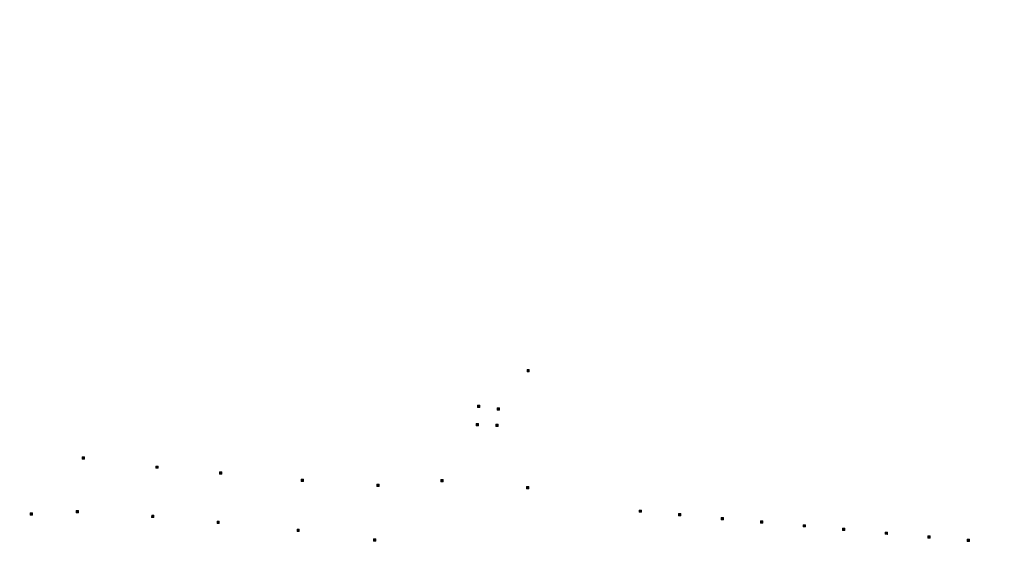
# Model space of a CAD drawing. Header units: inches. Extents: x 0 to 191500, y 0 to 342750.
# Tile 509 of 547: x 189424 to 189724, y 334324 to 334483. Entities that reach past the tile are written whole.
import ezdxf

# ---------------------------------------------------------------- set-up
doc = ezdxf.new("R2010")
doc.units = ezdxf.units.IN
doc.header["$MEASUREMENT"] = 0
doc.layers.add('ECW', color=150, linetype='Continuous', lineweight=20)
doc.layers.add('N-WE-RI-HWA_KOLK-S', color=150, linetype='Continuous', lineweight=20)
picture_1 = doc.add_image_def('image1.ecw', size_in_pixel=(220000, 285000))

msp = doc.modelspace()

# ---------------------------------------------------------------- linework, layer by layer
at = {"layer": 'N-WE-RI-HWA_KOLK-S'}
for p, q in [((189578.76752, 334376.28997), (189578.76603, 334375.59352)), ((189578.76603, 334375.59352), (189579.46397, 334376.28848)), ((189578.76603, 334375.59352), (189579.46248, 334375.59203)), ((189578.76752, 334376.28997), (189579.46248, 334375.59203)), ((189579.46397, 334376.28848), (189578.76752, 334376.28997)), ((189579.46248, 334375.59203), (189579.46397, 334376.28848)), ((189563.71552, 334365.47597), (189563.71403, 334364.77952)), ((189563.71403, 334364.77952), (189564.41197, 334365.47448)), ((189563.71403, 334364.77952), (189564.41048, 334364.77803)), ((189563.71552, 334365.47597), (189564.41048, 334364.77803)), ((189564.41197, 334365.47448), (189563.71552, 334365.47597)), ((189564.41048, 334364.77803), (189564.41197, 334365.47448)), ((189569.70852, 334364.68797), (189569.70703, 334363.99152)), ((189569.70703, 334363.99152), (189570.40497, 334364.68648)), ((189569.70703, 334363.99152), (189570.40348, 334363.99003)), ((189569.70852, 334364.68797), (189570.40348, 334363.99003)), ((189570.40497, 334364.68648), (189569.70852, 334364.68797)), ((189570.40348, 334363.99003), (189570.40497, 334364.68648)), ((189563.28752, 334359.92697), (189563.28603, 334359.23052)), ((189563.28603, 334359.23052), (189563.98397, 334359.92548)), ((189563.28752, 334359.92697), (189563.98248, 334359.22903)), ((189563.98397, 334359.92548), (189563.28752, 334359.92697)), ((189563.98248, 334359.22903), (189563.98397, 334359.92548)), ((189569.27852, 334359.69597), (189569.27703, 334358.99952)), ((189569.27703, 334358.99952), (189569.97497, 334359.69448)), ((189569.27852, 334359.69597), (189569.97348, 334358.99803)), ((189569.97497, 334359.69448), (189569.27852, 334359.69597)), ((189569.97348, 334358.99803), (189569.97497, 334359.69448)), ((189563.28603, 334359.23052), (189563.98248, 334359.22903)), ((189569.27703, 334358.99952), (189569.97348, 334358.99803)), ((189443.47352, 334349.74997), (189443.47203, 334349.05352)), ((189443.47203, 334349.05352), (189444.16997, 334349.74848)), ((189443.47203, 334349.05352), (189444.16848, 334349.05203)), ((189443.47352, 334349.74997), (189444.16848, 334349.05203)), ((189444.16997, 334349.74848), (189443.47352, 334349.74997)), ((189444.16848, 334349.05203), (189444.16997, 334349.74848)), ((189465.82752, 334346.98397), (189465.82603, 334346.28752)), ((189465.82603, 334346.28752), (189466.52397, 334346.98248)), ((189465.82603, 334346.28752), (189466.52248, 334346.28603)), ((189465.82752, 334346.98397), (189466.52248, 334346.28603)), ((189466.52397, 334346.98248), (189465.82752, 334346.98397)), ((189466.52248, 334346.28603), (189466.52397, 334346.98248)), ((189485.18852, 334345.22297), (189485.18703, 334344.52652)), ((189485.18703, 334344.52652), (189485.88497, 334345.22148)), ((189485.18852, 334345.22297), (189485.88348, 334344.52503)), ((189485.88497, 334345.22148), (189485.18852, 334345.22297)), ((189485.88348, 334344.52503), (189485.88497, 334345.22148)), ((189485.18703, 334344.52652), (189485.88348, 334344.52503)), ((189510.07552, 334342.97497), (189510.07403, 334342.27852)), ((189510.07403, 334342.27852), (189510.77197, 334342.97348)), ((189510.07403, 334342.27852), (189510.77048, 334342.27703)), ((189510.07552, 334342.97497), (189510.77048, 334342.27703)), ((189510.77197, 334342.97348), (189510.07552, 334342.97497)), ((189510.77048, 334342.27703), (189510.77197, 334342.97348)), ((189552.54152, 334342.89397), (189552.54003, 334342.19752)), ((189552.54003, 334342.19752), (189553.23797, 334342.89248)), ((189552.54003, 334342.19752), (189553.23648, 334342.19603)), ((189552.54152, 334342.89397), (189553.23648, 334342.19603)), ((189553.23797, 334342.89248), (189552.54152, 334342.89397)), ((189553.23648, 334342.19603), (189553.23797, 334342.89248)), ((189533.06652, 334341.47997), (189533.06503, 334340.78352)), ((189533.06503, 334340.78352), (189533.76297, 334341.47848)), ((189533.06503, 334340.78352), (189533.76148, 334340.78203)), ((189533.06652, 334341.47997), (189533.76148, 334340.78203)), ((189533.76297, 334341.47848), (189533.06652, 334341.47997)), ((189533.76148, 334340.78203), (189533.76297, 334341.47848)), ((189578.62352, 334340.70697), (189578.62203, 334340.01052)), ((189578.62203, 334340.01052), (189579.31997, 334340.70548)), ((189578.62203, 334340.01052), (189579.31848, 334340.00903)), ((189578.62352, 334340.70697), (189579.31848, 334340.00903)), ((189579.31997, 334340.70548), (189578.62352, 334340.70697)), ((189579.31848, 334340.00903), (189579.31997, 334340.70548)), ((189427.65352, 334332.76497), (189427.65203, 334332.06852)), ((189427.65203, 334332.06852), (189428.34997, 334332.76348)), ((189427.65352, 334332.76497), (189428.34848, 334332.06703)), ((189428.34997, 334332.76348), (189427.65352, 334332.76497)), ((189428.34848, 334332.06703), (189428.34997, 334332.76348)), ((189441.61652, 334333.45997), (189441.61503, 334332.76352)), ((189441.61503, 334332.76352), (189442.31297, 334333.45848)), ((189441.61503, 334332.76352), (189442.31148, 334332.76203)), ((189441.61652, 334333.45997), (189442.31148, 334332.76203)), ((189442.31297, 334333.45848), (189441.61652, 334333.45997)), ((189442.31148, 334332.76203), (189442.31297, 334333.45848)), ((189612.90752, 334333.60397), (189612.90603, 334332.90752)), ((189612.90603, 334332.90752), (189613.60397, 334333.60248)), ((189612.90603, 334332.90752), (189613.60248, 334332.90603)), ((189612.90752, 334333.60397), (189613.60248, 334332.90603)), ((189613.60397, 334333.60248), (189612.90752, 334333.60397)), ((189613.60248, 334332.90603), (189613.60397, 334333.60248)), ((189427.65203, 334332.06852), (189428.34848, 334332.06703)), ((189464.58852, 334332.04597), (189464.58703, 334331.34952)), ((189464.58703, 334331.34952), (189465.28497, 334332.04448)), ((189464.58703, 334331.34952), (189465.28348, 334331.34803)), ((189464.58852, 334332.04597), (189465.28348, 334331.34803)), ((189465.28497, 334332.04448), (189464.58852, 334332.04597)), ((189465.28348, 334331.34803), (189465.28497, 334332.04448)), ((189484.47152, 334330.19797), (189484.47003, 334329.50152)), ((189484.47003, 334329.50152), (189485.16797, 334330.19648)), ((189484.47152, 334330.19797), (189485.16648, 334329.50003)), ((189485.16797, 334330.19648), (189484.47152, 334330.19797)), ((189485.16648, 334329.50003), (189485.16797, 334330.19648)), ((189624.88552, 334332.54997), (189624.88403, 334331.85352)), ((189624.88403, 334331.85352), (189625.58197, 334332.54848)), ((189624.88403, 334331.85352), (189625.58048, 334331.85203)), ((189624.88552, 334332.54997), (189625.58048, 334331.85203)), ((189625.58197, 334332.54848), (189624.88552, 334332.54997)), ((189625.58048, 334331.85203), (189625.58197, 334332.54848)), ((189637.81652, 334331.34897), (189637.81503, 334330.65252)), ((189637.81503, 334330.65252), (189638.51297, 334331.34748)), ((189637.81503, 334330.65252), (189638.51148, 334330.65103)), ((189637.81652, 334331.34897), (189638.51148, 334330.65103)), ((189638.51297, 334331.34748), (189637.81652, 334331.34897)), ((189638.51148, 334330.65103), (189638.51297, 334331.34748)), ((189649.82952, 334330.34797), (189649.82803, 334329.65152)), ((189649.82803, 334329.65152), (189650.52597, 334330.34648)), ((189649.82803, 334329.65152), (189650.52448, 334329.65003)), ((189649.82952, 334330.34797), (189650.52448, 334329.65003)), ((189650.52597, 334330.34648), (189649.82952, 334330.34797)), ((189650.52448, 334329.65003), (189650.52597, 334330.34648)), ((189484.47003, 334329.50152), (189485.16648, 334329.50003)), ((189508.80852, 334327.76397), (189508.80703, 334327.06752)), ((189508.80703, 334327.06752), (189509.50497, 334327.76248)), ((189508.80703, 334327.06752), (189509.50348, 334327.06603)), ((189508.80852, 334327.76397), (189509.50348, 334327.06603)), ((189509.50497, 334327.76248), (189508.80852, 334327.76397)), ((189509.50348, 334327.06603), (189509.50497, 334327.76248)), ((189662.80252, 334329.14397), (189662.80103, 334328.44752)), ((189662.80103, 334328.44752), (189663.49897, 334329.14248)), ((189662.80103, 334328.44752), (189663.49748, 334328.44603)), ((189662.80252, 334329.14397), (189663.49748, 334328.44603)), ((189663.49897, 334329.14248), (189662.80252, 334329.14397)), ((189663.49748, 334328.44603), (189663.49897, 334329.14248)), ((189674.76452, 334328.07897), (189674.76303, 334327.38252)), ((189674.76303, 334327.38252), (189675.46097, 334328.07748)), ((189674.76303, 334327.38252), (189675.45948, 334327.38103)), ((189674.76452, 334328.07897), (189675.45948, 334327.38103)), ((189675.46097, 334328.07748), (189674.76452, 334328.07897)), ((189675.45948, 334327.38103), (189675.46097, 334328.07748)), ((189687.67352, 334326.90997), (189687.67203, 334326.21352)), ((189687.67203, 334326.21352), (189688.36997, 334326.90848)), ((189687.67352, 334326.90997), (189688.36848, 334326.21203)), ((189688.36997, 334326.90848), (189687.67352, 334326.90997)), ((189688.36848, 334326.21203), (189688.36997, 334326.90848)), ((189532.08052, 334324.82197), (189532.07903, 334324.12552)), ((189532.07903, 334324.12552), (189532.77697, 334324.82048)), ((189532.07903, 334324.12552), (189532.77548, 334324.12403)), ((189532.08052, 334324.82197), (189532.77548, 334324.12403)), ((189532.77697, 334324.82048), (189532.08052, 334324.82197)), ((189532.77548, 334324.12403), (189532.77697, 334324.82048)), ((189687.67203, 334326.21352), (189688.36848, 334326.21203)), ((189700.69352, 334325.75797), (189700.69203, 334325.06152)), ((189700.69203, 334325.06152), (189701.38997, 334325.75648)), ((189700.69203, 334325.06152), (189701.38848, 334325.06003)), ((189700.69352, 334325.75797), (189701.38848, 334325.06003)), ((189701.38997, 334325.75648), (189700.69352, 334325.75797)), ((189701.38848, 334325.06003), (189701.38997, 334325.75648)), ((189712.67352, 334324.70597), (189712.67203, 334324.00952)), ((189712.67203, 334324.00952), (189713.36997, 334324.70448)), ((189712.67203, 334324.00952), (189713.36848, 334324.00803)), ((189712.67352, 334324.70597), (189713.36848, 334324.00803)), ((189713.36997, 334324.70448), (189712.67352, 334324.70597)), ((189713.36848, 334324.00803), (189713.36997, 334324.70448))]:
    msp.add_line(p, q, dxfattribs=at)

# ---------------------------------------------------------------- pictures from other files: only their frames are drawn
at = {"layer": 'ECW'}
image = msp.add_image(picture_1, insert=(180500, 328500), size_in_units=(11000, 14250), dxfattribs=at)
image.dxf.flags = 7

doc.saveas('drawing.dxf')
